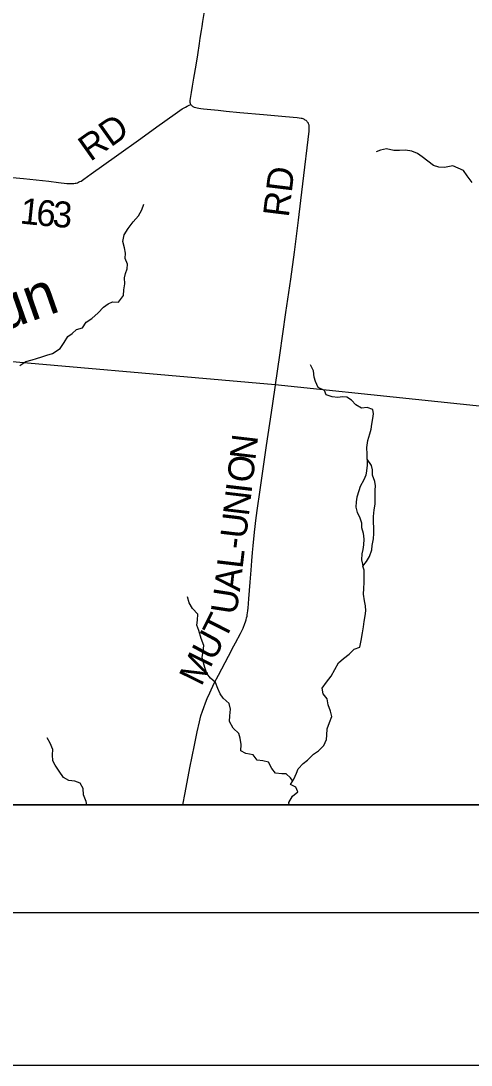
# Model space of a CAD drawing. Extents: x 0 to 1101, y 0 to 440.
# Drawn here: x 412.5 to 442.1, y 0 to 68.6 of the extents above; entities that cross this region are included whole.
import ezdxf

# ---------------------------------------------------------------- set-up
doc = ezdxf.new("R2010")
doc.units = 0
for name, color, linetype in [('GM_X_County_Road', 7, 'Continuous'), ('GM_X_County_Road_Text', 7, 'Continuous'), ('GM_X_Minor_River', 7, 'Continuous'), ('GM_X_Minor_River_Text', 7, 'Continuous'), ('GM_X_Township', 7, 'Continuous'), ('GM_X_Township_Road', 7, 'Continuous'), ('GM_X_Township_Road_Text', 7, 'Continuous'), ('SH_Border', 7, 'Continuous'), ('SH_Cut_Line', 7, 'Continuous'), ('SH_Text', 7, 'Continuous')]:
    doc.layers.add(name, color=color, linetype=linetype)

msp = doc.modelspace()

# ---------------------------------------------------------------- linework, layer by layer
at = {"layer": 'GM_X_County_Road'}
for points in [[(423.646, 63.129), (423.625, 63.174), (423.614, 63.208), (423.604, 63.249), (423.6, 63.293), (423.6, 63.332), (423.605, 63.383), (423.69, 63.916), (423.759, 64.333), (423.849, 64.852), (423.995, 65.715), (424.11, 66.396), (424.219, 67.134), (424.267, 67.484), (424.343, 67.999), (424.383, 68.256), (424.437, 68.587), (424.589, 69.506)], [(429.207, 44.711), (429.488, 46.656), (429.893, 49.46), (430.214, 51.655), (430.462, 53.427), (430.726, 55.536), (430.882, 56.813), (431.133, 59.017), (431.284, 60.275), (431.418, 61.367), (431.435, 61.612), (431.434, 61.668), (431.429, 61.728), (431.42, 61.774), (431.406, 61.823), (431.39, 61.86), (431.372, 61.895), (431.339, 61.946), (431.303, 61.99), (431.269, 62.029), (431.22, 62.074), (431.172, 62.109), (431.124, 62.139), (431.083, 62.159), (431.036, 62.179), (430.97, 62.2), (430.889, 62.219), (430.627, 62.254), (429.863, 62.314), (428.415, 62.44), (426.857, 62.59), (425.966, 62.674), (425.447, 62.724), (424.483, 62.819), (424.305, 62.842), (424.17, 62.861), (424.066, 62.881), (423.973, 62.905), (423.892, 62.934), (423.838, 62.956), (423.791, 62.983), (423.748, 63.012), (423.716, 63.04), (423.685, 63.072), (423.657, 63.109), (423.646, 63.129)], [(423.114, 17.107), (423.266, 17.898), (423.582, 19.527), (423.88, 21.025), (424.061, 21.901), (424.205, 22.556), (424.256, 22.761), (424.308, 22.952), (424.407, 23.271), (424.488, 23.509), (424.608, 23.811), (424.72, 24.087), (424.883, 24.462), (425.184, 25.102), (425.452, 25.634), (426.119, 26.883), (426.482, 27.555), (426.589, 27.751), (426.91, 28.363), (427.079, 28.717), (427.198, 29.013), (427.242, 29.142), (427.28, 29.263), (427.314, 29.385), (427.338, 29.5), (427.358, 29.607), (427.372, 29.703), (427.393, 29.868), (427.407, 30.038), (427.455, 30.652), (427.498, 31.191), (427.544, 31.729), (427.612, 32.528), (427.663, 33.14), (427.704, 33.678), (427.74, 34.124), (427.822, 35.014), (427.934, 35.976), (428.026, 36.603), (428.182, 37.654), (428.623, 40.716), (428.84, 42.173), (428.945, 42.892), (429.029, 43.483), (429.202, 44.681), (429.207, 44.711)]]:
    msp.add_lwpolyline(points, dxfattribs=at)
msp.add_lwpolyline([(350.892, 17.107), (492.757, 17.107), (494.967, 38.564), (486.494, 39.335), (480.73, 40.036), (456.87, 41.812), (429.195, 44.697), (407.625, 46.582), (393.244, 47.835), (358.093, 49.313), (354.24, 49.634), (351.415, 22.133)], close=True, dxfattribs=at)
at = {"layer": 'GM_X_Minor_River'}
for points in [[(440.871, 59.099), (440.329, 58.993), (439.942, 59.009), (439.591, 59.128), (439.219, 59.395), (438.847, 59.685), (438.554, 59.917), (438.169, 60.059), (437.749, 60.133), (437.361, 60.104), (436.996, 60.098), (436.508, 60.218), (436.108, 60.121), (435.822, 60.023)], [(442.136, 57.994), (441.825, 58.431), (441.582, 58.799), (440.871, 59.099)], [(412.409, 45.981), (412.789, 46.238), (413.2, 46.358), (413.486, 46.434), (413.853, 46.554), (414.184, 46.652), (414.539, 46.773), (415.056, 47.085), (415.312, 47.492), (415.546, 47.888), (415.833, 48.077), (416.122, 48.347), (416.511, 48.444), (416.766, 48.817), (417.123, 49.063), (417.561, 49.433), (417.897, 49.804), (418.208, 50.039), (418.494, 50.15), (418.881, 50.133), (419.206, 50.573), (419.246, 50.96), (419.308, 51.347), (419.291, 51.734), (419.352, 52.03), (419.459, 52.336), (419.475, 52.632), (419.332, 52.999), (419.348, 53.352), (419.274, 53.717), (419.177, 54.129), (419.252, 54.561), (419.52, 54.979), (419.845, 55.419), (420.192, 55.813), (420.414, 56.209), (420.545, 56.572)], [(435.245, 39.823), (435.231, 40.155), (435.214, 40.589), (435.278, 41.055), (435.421, 41.486), (435.494, 41.782), (435.544, 42.123), (435.606, 42.498), (435.645, 42.794), (435.615, 43.079), (435.229, 43.221), (434.864, 43.18), (434.503, 43.39), (434.2, 43.702), (433.895, 43.9), (433.61, 43.915), (433.302, 43.874), (432.927, 43.925), (432.542, 44.055), (432.443, 44.342), (432.013, 44.53), (431.837, 44.92), (431.761, 45.217), (431.71, 45.628), (431.522, 46.018)], [(435.245, 39.823), (435.248, 39.745), (435.232, 39.437), (435.193, 39.062), (435.143, 38.766), (435.013, 38.472), (434.779, 38.03), (434.684, 37.735), (434.564, 37.315), (434.514, 37.02), (434.498, 36.667), (434.584, 36.312), (434.728, 36.025), (434.859, 35.636), (434.866, 35.34), (434.986, 34.951), (435.015, 34.574), (434.987, 34.198), (434.948, 33.891), (434.887, 33.607), (434.87, 33.208), (434.923, 32.923), (434.961, 32.795)], [(434.961, 32.795), (435.187, 33.102), (435.386, 33.429), (435.54, 33.86), (435.578, 34.156), (435.664, 34.577), (435.669, 34.93), (435.685, 35.283), (435.646, 35.694), (435.662, 36.058), (435.703, 36.502), (435.754, 36.855), (435.769, 37.139), (435.762, 37.47), (435.767, 37.778), (435.794, 38.062), (435.752, 38.359), (435.598, 38.76), (435.581, 39.125), (435.517, 39.411), (435.245, 39.823)], [(434.84, 27.901), (434.927, 28.41), (434.989, 28.808), (435.04, 29.16), (435.102, 29.536), (435.152, 29.854), (435.134, 30.185), (435.059, 30.516), (434.997, 30.939), (435.014, 31.326), (435.042, 31.725), (435.037, 32.146), (435.042, 32.522), (434.961, 32.795)], [(424.318, 28.037), (424.177, 28.567), (424.034, 28.922), (424.073, 29.23), (424.101, 29.628), (423.753, 29.998), (423.542, 30.377), (423.434, 30.777)], [(430.34, 18.659), (430.208, 18.877), (429.915, 19.14), (429.62, 19.143), (429.211, 19.191), (428.964, 19.501), (428.752, 19.9), (428.378, 19.994), (428.015, 20.043), (427.734, 20.397), (427.27, 20.469), (426.942, 20.643), (426.957, 21.075), (426.892, 21.485), (426.792, 21.793), (426.432, 22.148), (426.186, 22.582), (426.212, 22.957), (426.261, 23.401), (426.173, 23.754), (425.779, 24.11), (425.577, 24.396), (425.421, 24.761), (425.276, 25.137), (424.927, 25.436), (424.691, 25.734), (424.558, 26.121), (424.481, 26.44), (424.394, 26.816), (424.465, 27.191), (424.502, 27.578), (424.318, 28.037)], [(433.689, 26.721), (434.054, 27.014), (434.375, 27.33), (434.762, 27.474), (434.84, 27.901)], [(430.102, 17.107), (430.092, 17.251), (430.323, 17.681), (430.677, 17.963), (430.554, 18.271), (430.193, 18.433), (430.422, 18.784), (430.596, 19.181), (430.701, 19.475), (431.021, 19.814), (431.318, 20.051), (431.719, 20.434), (432.038, 20.648), (432.382, 21.009), (432.566, 21.395), (432.592, 21.69), (432.606, 22.1), (432.769, 22.519), (432.908, 22.905), (432.82, 23.27), (432.676, 23.669), (432.6, 24.079), (432.353, 24.399), (432.277, 24.775), (432.564, 25.171), (432.862, 25.556), (433.115, 26.009), (433.346, 26.428), (433.689, 26.721)], [(416.799, 17.107), (416.768, 17.333), (416.578, 17.766), (416.57, 18.187), (416.357, 18.53), (416.007, 18.658), (415.621, 18.695), (415.271, 18.903), (414.979, 19.315), (414.733, 19.703), (414.565, 20), (414.557, 20.387), (414.571, 20.751), (414.404, 21.162), (414.191, 21.505)]]:
    msp.add_lwpolyline(points, dxfattribs=at)
at = {"layer": 'GM_X_Township'}
msp.add_lwpolyline([(456.87, 41.812), (429.195, 44.697), (407.625, 46.582), (393.244, 47.835), (358.093, 49.313), (354.24, 49.634), (354.518, 51.702), (355.546, 60.287), (359.256, 91.672), (367.226, 152.429), (371.877, 189.376), (373.469, 201.961), (373.82, 204.757), (378.028, 238.099), (380.197, 255.256), (380.697, 259.316), (380.797, 261.323), (386.092, 260.749), (411.56, 258.243), (435.213, 255.629), (445.064, 254.562)], dxfattribs=at)
at = {"layer": 'GM_X_Township_Road'}
msp.add_lwpolyline([(411.193, 58.405), (412.639, 58.257), (414.307, 58.083), (414.936, 58.006), (415.491, 57.946), (415.653, 57.935), (415.77, 57.929), (415.86, 57.932), (415.955, 57.937), (416.031, 57.949), (416.101, 57.965), (416.184, 57.991), (416.262, 58.021), (416.348, 58.061), (416.427, 58.101), (416.616, 58.221), (417.1, 58.569), (418.756, 59.745), (420.357, 60.902), (421.414, 61.666), (422.614, 62.519), (423.075, 62.836), (423.195, 62.913), (423.282, 62.96), (423.398, 63.017), (423.536, 63.079), (423.646, 63.129)], dxfattribs=at)
at = {"layer": 'SH_Border'}
msp.add_lwpolyline([(30, 430), (670, 430), (670, 10), (30, 10)], close=True, dxfattribs=at)
at = {"layer": 'SH_Cut_Line'}
msp.add_lwpolyline([(0, 0), (680, 0), (680, 440), (0, 440)], close=True, dxfattribs=at)
msp.add_lwpolyline([(131, 17.107), (539, 17.107)], dxfattribs=at)
at = {"layer": 'SH_Text'}
msp.add_lwpolyline([(131, 425.107), (539, 425.107), (539, 17.107), (131, 17.107)], close=True, dxfattribs=at)

# ---------------------------------------------------------------- texts
at = {"layer": 'GM_X_County_Road_Text'}
for s, height, rotation, p in [('RD', 1.7045, 83.05913, (430.077, 55.674)), ('N', 1.705, 83.26515, (427.883, 39.709)), ('O', 1.705, 83.25993, (427.707, 38.219)), ('I', 1.705, 83.26324, (427.625, 37.524)), ('N', 1.705, 83.26515, (427.449, 36.034)), ('U', 1.705, 83.25993, (427.273, 34.544)), ('-', 1.705, 83.26437, (427.191, 33.849)), ('L', 1.705, 83.26036, (427.041, 32.583)), ('A', 1.705, 83.28588, (426.866, 31.093)), ('U', 1.705, 81.22742, (426.628, 29.545)), ('T', 1.705, 63.16828, (425.874, 27.851)), ('U', 1.705, 61.64101, (425.139, 26.487)), ('M', 1.705, 63.8048, (424.33, 24.842))]:
    msp.add_text(s, height=height, rotation=rotation, dxfattribs=at).set_placement(p)
at = {"layer": 'GM_X_Minor_River_Text'}
msp.add_text('Run', height=2.8409, rotation=19.3162, dxfattribs=at).set_placement((408.56, 47.26))
at = {"layer": 'GM_X_Township_Road_Text'}
for s, height, rotation, p in [('RD', 1.7045, 35.31159, (417.033, 59.342)), ('1', 1.705, 354.00891, (412.364, 55.316)), ('6', 1.705, 354.45817, (413.423, 55.205)), ('3', 1.705, 356.0725, (414.52, 55.099))]:
    msp.add_text(s, height=height, rotation=rotation, dxfattribs=at).set_placement(p)

doc.saveas('drawing.dxf')
